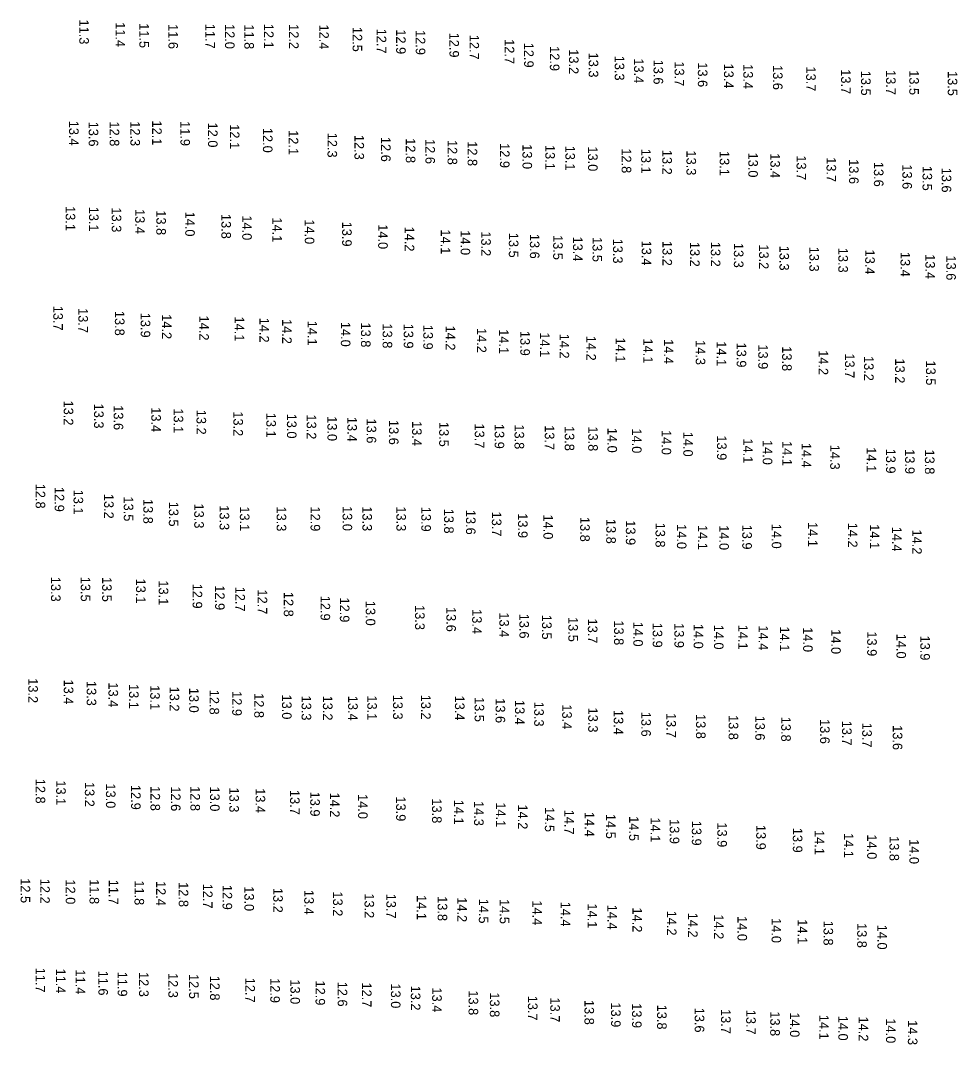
# Model space of a CAD drawing. Extents: x 988130 to 1132882, y 654656 to 841453.
# Drawn here: x 1109671 to 1110161, y 668547 to 669082 of the extents above; entities that cross this region are included whole.
import ezdxf

# ---------------------------------------------------------------- set-up
doc = ezdxf.new("R2010")
doc.units = 0
doc.layers.add('V-TOPO-SOUN', color=7, linetype='Continuous')

msp = doc.modelspace()

# ---------------------------------------------------------------- texts
at = {"layer": 'V-TOPO-SOUN'}
for s, p in [('11.3 ', (1109702.14, 669082.7)), ('11.4 ', (1109721.11, 669081.28)), ('11.5 ', (1109733.55, 669080.77)), ('11.6 ', (1109748.76, 669080.28)), ('11.7 ', (1109768.09, 669080.45)), ('12.0 ', (1109778.32, 669080.33)), ('11.8 ', (1109788.42, 669080.15)), ('12.1 ', (1109798.72, 669080.45)), ('12.2 ', (1109811.82, 669080.29)), ('12.4 ', (1109827.55, 669080.07)), ('12.5 ', (1109845.01, 669078.82)), ('12.7 ', (1109857.65, 669077.93)), ('12.9 ', (1109867.77, 669077.58)), ('12.9 ', (1109878.02, 669077.17)), ('12.9 ', (1109895.63, 669075.83)), ('12.7 ', (1109906.11, 669074.71)), ('12.7 ', (1109924.54, 669072.41)), ('12.9 ', (1109934.65, 669070.54)), ('12.9 ', (1109948.12, 669068.77)), ('13.2 ', (1109958.1, 669067.14)), ('13.3 ', (1109968.43, 669065.4)), ('13.3 ', (1109982.05, 669063.79)), ('13.4 ', (1109992.1, 669062.39)), ('13.6 ', (1110002.31, 669061.72)), ('13.7 ', (1110013.31, 669060.79)), ('13.6 ', (1110025.47, 669060.32)), ('13.4 ', (1110039.11, 669059.65)), ('13.4 ', (1110049.22, 669059.37)), ('13.6 ', (1110064.73, 669058.89)), ('13.7 ', (1110082.08, 669058.15)), ('13.7 ', (1110100.33, 669056.69)), ('13.5 ', (1110110.79, 669055.91)), ('13.7 ', (1110123.85, 669056.27)), ('13.5 ', (1110135.97, 669056.19)), ('13.5 ', (1110156.11, 669055.76)), ('13.4 ', (1109696.8, 669029.78)), ('13.6 ', (1109707.09, 669029.29)), ('12.8 ', (1109718.04, 669029.39)), ('12.3 ', (1109728.89, 669029.51)), ('12.1 ', (1109740.24, 669029.89)), ('11.9 ', (1109755.02, 669029.57)), ('12.0 ', (1109769.43, 669028.81)), ('12.1 ', (1109780.86, 669027.93)), ('12.0 ', (1109798.15, 669026.04)), ('12.1 ', (1109811.62, 669024.83)), ('12.3 ', (1109831.9, 669023.51)), ('12.3 ', (1109845.99, 669022.37)), ('12.6 ', (1109859.9, 669021.3)), ('12.8 ', (1109872.83, 669020.64)), ('12.6 ', (1109883.07, 669020.18)), ('12.8 ', (1109894.67, 669019.71)), ('12.8 ', (1109905.14, 669019.05)), ('12.9 ', (1109922.03, 669018.06)), ('13.0 ', (1109933.81, 669017.49)), ('13.1 ', (1109945.73, 669017.11)), ('13.1 ', (1109956.22, 669016.75)), ('13.0 ', (1109968.09, 669016.34)), ('12.8 ', (1109985.64, 669015.32)), ('13.1 ', (1109995.84, 669015.1)), ('13.2 ', (1110006.92, 669014.55)), ('13.3 ', (1110019.53, 669014.22)), ('13.1 ', (1110036.92, 669013.97)), ('13.0 ', (1110051.83, 669013.12)), ('13.4 ', (1110063.36, 669012.76)), ('13.7 ', (1110077.06, 669011.68)), ('13.7 ', (1110092.72, 669010.69)), ('13.6 ', (1110104.5, 669009.67)), ('13.6 ', (1110117.48, 669008.26)), ('13.6 ', (1110132.4, 669006.97)), ('13.5 ', (1110142.91, 669006.17)), ('13.6 ', (1110152.91, 669005.23)), ('13.1 ', (1109695.03, 668985.13)), ('13.1 ', (1109707.22, 668984.82)), ('13.3 ', (1109719.12, 668984.43)), ('13.4 ', (1109731.37, 668983.59)), ('13.8 ', (1109742.42, 668982.95)), ('14.0 ', (1109757.53, 668982.25)), ('13.8 ', (1109776.42, 668981.04)), ('14.0 ', (1109787.32, 668980.29)), ('14.1 ', (1109803.09, 668979.21)), ('14.0 ', (1109820.01, 668978.22)), ('13.9 ', (1109839.55, 668976.99)), ('14.0 ', (1109858.38, 668975.63)), ('14.2 ', (1109872.25, 668974.42)), ('14.1 ', (1109891.11, 668972.92)), ('14.0 ', (1109901.47, 668972.51)), ('13.2 ', (1109912.23, 668971.94)), ('13.5 ', (1109926.67, 668971.17)), ('13.6 ', (1109937.67, 668970.62)), ('13.5 ', (1109949.85, 668970.01)), ('13.4 ', (1109960.22, 668969.21)), ('13.5 ', (1109970.42, 668968.94)), ('13.3 ', (1109981.15, 668968.13)), ('13.4 ', (1109996.16, 668967.09)), ('13.2 ', (1110006.98, 668966.92)), ('13.2 ', (1110021.41, 668966.42)), ('13.2 ', (1110032.25, 668966.44)), ('13.3 ', (1110044.29, 668965.87)), ('13.2 ', (1110057.44, 668965.12)), ('13.3 ', (1110068.13, 668964.44)), ('13.3 ', (1110083.78, 668963.89)), ('13.3 ', (1110098.89, 668963.34)), ('13.4 ', (1110112.94, 668962.39)), ('13.4 ', (1110131.39, 668961.19)), ('13.4 ', (1110144.4, 668959.99)), ('13.6 ', (1110155.34, 668959.32)), ('13.7 ', (1109688.56, 668933.04)), ('13.7 ', (1109701.66, 668931.81)), ('13.8 ', (1109720.77, 668930.35)), ('13.9 ', (1109734.25, 668929.37)), ('14.2 ', (1109745.36, 668928.58)), ('14.2 ', (1109764.88, 668927.88)), ('14.1 ', (1109783.35, 668927.4)), ('14.2 ', (1109796.34, 668926.77)), ('14.2 ', (1109808.18, 668926.09)), ('14.1 ', (1109821.44, 668925.19)), ('14.0 ', (1109838.87, 668924.6)), ('13.8 ', (1109849.4, 668924.27)), ('13.8 ', (1109860.69, 668923.76)), ('13.9 ', (1109871.75, 668923.68)), ('13.9 ', (1109881.95, 668923.06)), ('14.2 ', (1109893.64, 668922.66)), ('14.2 ', (1109909.95, 668921.41)), ('14.1 ', (1109921.56, 668920.77)), ('13.9 ', (1109932.65, 668919.88)), ('14.1 ', (1109942.97, 668919.14)), ('14.2 ', (1109953.18, 668918.43)), ('14.2 ', (1109967.21, 668917.31)), ('14.1 ', (1109982.52, 668916.4)), ('14.1 ', (1109996.91, 668915.9)), ('14.4 ', (1110007.69, 668915.56)), ('14.3 ', (1110024.37, 668915.06)), ('14.1 ', (1110035.33, 668914.46)), ('13.9 ', (1110045.76, 668913.78)), ('13.9 ', (1110057.05, 668912.84)), ('13.8 ', (1110069.52, 668911.85)), ('14.2 ', (1110088.58, 668909.78)), ('13.7 ', (1110102.36, 668908.12)), ('13.2 ', (1110112.33, 668906.78)), ('13.2 ', (1110128.58, 668905.45)), ('13.5 ', (1110144.73, 668904.4)), ('13.2 ', (1109694.03, 668883.46)), ('13.3 ', (1109709.87, 668881.87)), ('13.6 ', (1109720.13, 668881.01)), ('13.4 ', (1109739.79, 668879.96)), ('13.1 ', (1109751.47, 668879.38)), ('13.2 ', (1109763.43, 668878.64)), ('13.2 ', (1109782.68, 668877.82)), ('13.1 ', (1109799.9, 668877.06)), ('13.0 ', (1109810.69, 668876.62)), ('13.2 ', (1109821.01, 668876.18)), ('13.0 ', (1109831.84, 668875.29)), ('13.4 ', (1109842.27, 668874.91)), ('13.6 ', (1109852.35, 668874.07)), ('13.6 ', (1109864.01, 668873.32)), ('13.4 ', (1109876.13, 668872.75)), ('13.5 ', (1109890.26, 668872.29)), ('13.7 ', (1109908.87, 668871.47)), ('13.9 ', (1109919.24, 668871.25)), ('13.8 ', (1109929.65, 668871.01)), ('13.7 ', (1109945.48, 668870.57)), ('13.8 ', (1109955.88, 668870.15)), ('13.8 ', (1109968.18, 668869.95)), ('14.0 ', (1109978.22, 668869.2)), ('14.0 ', (1109991.06, 668868.88)), ('14.0 ', (1110006.52, 668868.07)), ('14.0 ', (1110017.85, 668867.14)), ('13.9 ', (1110035.47, 668865.25)), ('14.1 ', (1110049.2, 668863.65)), ('14.0 ', (1110059.38, 668862.86)), ('14.1 ', (1110069.63, 668862.29)), ('14.4 ', (1110079.7, 668861.33)), ('14.3 ', (1110094.64, 668860.36)), ('14.1 ', (1110113.67, 668859.04)), ('13.9 ', (1110123.79, 668858.32)), ('13.9 ', (1110133.79, 668858.04)), ('13.8 ', (1110144.15, 668857.87)), ('12.8 ', (1109679.33, 668839.97)), ('12.9 ', (1109689.26, 668838.3)), ('13.1 ', (1109699.16, 668836.87)), ('13.2 ', (1109715.12, 668834.68)), ('13.5 ', (1109725.41, 668833.31)), ('13.8 ', (1109735.61, 668832.02)), ('13.5 ', (1109748.97, 668830.58)), ('13.3 ', (1109762.24, 668829.62)), ('13.3 ', (1109775.49, 668828.72)), ('13.1 ', (1109786.1, 668828.16)), ('13.3 ', (1109805.31, 668828.08)), ('12.9 ', (1109823.03, 668828.09)), ('13.0 ', (1109839.78, 668828.29)), ('13.3 ', (1109850.16, 668828.18)), ('13.3 ', (1109867.89, 668828.11)), ('13.9 ', (1109880.92, 668827.9)), ('13.8 ', (1109892.84, 668826.91)), ('13.6 ', (1109904.27, 668826.32)), ('13.7 ', (1109917.8, 668825.4)), ('13.9 ', (1109931.49, 668824.56)), ('14.0 ', (1109944.73, 668823.88)), ('13.8 ', (1109963.96, 668822.62)), ('13.8 ', (1109977.59, 668821.57)), ('13.9 ', (1109987.84, 668820.86)), ('13.8 ', (1110003.34, 668819.63)), ('14.0 ', (1110014.52, 668818.84)), ('14.1 ', (1110025.48, 668818.4)), ('14.0 ', (1110036.69, 668818.28)), ('13.9 ', (1110048.68, 668818.59)), ('14.0 ', (1110064.1, 668819.02)), ('14.1 ', (1110083.03, 668819.92)), ('14.2 ', (1110103.88, 668819.58)), ('14.1 ', (1110115.39, 668818.8)), ('14.4 ', (1110126.97, 668817.53)), ('14.2 ', (1110137.49, 668816.02)), ('13.3 ', (1109687.36, 668791.31)), ('13.5 ', (1109702.93, 668791.33)), ('13.5 ', (1109714.1, 668791.21)), ('13.1 ', (1109731.82, 668790.38)), ('13.1 ', (1109743.7, 668789.43)), ('12.9 ', (1109761.38, 668787.69)), ('12.9 ', (1109773.14, 668786.88)), ('12.7 ', (1109783.74, 668786.16)), ('12.7 ', (1109795.36, 668784.68)), ('12.8 ', (1109809.06, 668783.42)), ('12.9 ', (1109828.26, 668781.41)), ('12.9 ', (1109838.35, 668780.49)), ('13.0 ', (1109851.9, 668778.75)), ('13.3 ', (1109877.67, 668776.51)), ('13.6 ', (1109894.03, 668775.54)), ('13.4 ', (1109907.51, 668774.4)), ('13.4 ', (1109921.73, 668772.72)), ('13.6 ', (1109932.2, 668772.04)), ('13.5 ', (1109944.01, 668771.52)), ('13.5 ', (1109957.76, 668770.3)), ('13.7 ', (1109967.97, 668769.47)), ('13.8 ', (1109981.68, 668768.53)), ('14.0 ', (1109991.71, 668767.84)), ('13.9 ', (1110001.86, 668767.27)), ('13.9 ', (1110013.21, 668767.1)), ('14.0 ', (1110023.26, 668766.7)), ('14.0 ', (1110033.89, 668766.28)), ('14.1 ', (1110046.58, 668766.25)), ('14.4 ', (1110057.21, 668765.86)), ('14.1 ', (1110068.34, 668765.31)), ('14.0 ', (1110080.49, 668764.96)), ('14.0 ', (1110095.17, 668763.9)), ('13.9 ', (1110113.98, 668762.79)), ('14.0 ', (1110129.28, 668761.56)), ('13.9 ', (1110141.74, 668760.6)), ('13.2 ', (1109675.49, 668738.28)), ('13.4 ', (1109694.07, 668737.59)), ('13.3 ', (1109706.03, 668736.87)), ('13.4 ', (1109717.42, 668736.09)), ('13.1 ', (1109728.16, 668735.27)), ('13.1 ', (1109739.22, 668734.62)), ('13.2 ', (1109749.38, 668733.91)), ('13.0 ', (1109759.58, 668733.26)), ('12.8 ', (1109770.23, 668732.24)), ('12.9 ', (1109782.08, 668731.53)), ('12.8 ', (1109793.61, 668730.47)), ('13.0 ', (1109808.12, 668729.77)), ('13.3 ', (1109818.35, 668729.21)), ('13.2 ', (1109829.5, 668729.19)), ('13.4 ', (1109842.69, 668729.1)), ('13.1 ', (1109852.7, 668729.31)), ('13.3 ', (1109866.16, 668729.66)), ('13.2 ', (1109880.8, 668729.68)), ('13.4 ', (1109898.5, 668729.21)), ('13.5 ', (1109908.77, 668728.45)), ('13.6 ', (1109919.74, 668727.8)), ('13.4 ', (1109929.89, 668726.92)), ('13.3 ', (1109939.93, 668726.03)), ('13.4 ', (1109954.57, 668724.6)), ('13.3 ', (1109968.16, 668722.93)), ('13.4 ', (1109981.52, 668721.7)), ('13.6 ', (1109995.89, 668720.73)), ('13.7 ', (1110009.05, 668720.12)), ('13.8 ', (1110024.5, 668719.57)), ('13.8 ', (1110041.57, 668719.04)), ('13.6 ', (1110055.47, 668718.71)), ('13.8 ', (1110069.03, 668718.12)), ('13.6 ', (1110089.36, 668716.95)), ('13.7 ', (1110100.85, 668716.09)), ('13.7 ', (1110111.38, 668715.06)), ('13.6 ', (1110127.36, 668713.73)), ('12.8 ', (1109679.35, 668685.71)), ('13.1 ', (1109690.07, 668684.89)), ('13.2 ', (1109705.07, 668684.04)), ('13.0 ', (1109716.08, 668683.26)), ('12.9 ', (1109729.22, 668682.5)), ('12.8 ', (1109739.37, 668681.92)), ('12.6 ', (1109750.06, 668681.74)), ('12.8 ', (1109760.26, 668681.84)), ('13.0 ', (1109770.51, 668681.67)), ('13.3 ', (1109780.59, 668681.14)), ('13.4 ', (1109794.31, 668680.77)), ('13.7 ', (1109812.32, 668679.87)), ('13.9 ', (1109822.87, 668678.99)), ('14.2 ', (1109833.22, 668678.5)), ('14.0 ', (1109847.89, 668677.7)), ('13.9 ', (1109867.75, 668676.48)), ('13.8 ', (1109886.55, 668675.43)), ('14.1 ', (1109898.05, 668674.75)), ('14.3 ', (1109908.52, 668674.1)), ('14.1 ', (1109919.97, 668673.37)), ('14.2 ', (1109931.45, 668672.25)), ('14.5 ', (1109945.51, 668670.87)), ('14.7 ', (1109955.74, 668669.53)), ('14.4 ', (1109966.34, 668668.38)), ('14.5 ', (1109977.46, 668667.32)), ('14.5 ', (1109989.56, 668666.15)), ('14.1 ', (1110000.78, 668665.47)), ('13.9 ', (1110010.76, 668664.63)), ('13.9 ', (1110022.33, 668663.75)), ('13.9 ', (1110035.65, 668662.91)), ('13.9 ', (1110055.97, 668661.58)), ('13.9 ', (1110075.11, 668660.06)), ('14.1 ', (1110086.56, 668658.88)), ('14.1 ', (1110101.8, 668657.34)), ('14.0 ', (1110113.96, 668656.61)), ('13.8 ', (1110125.64, 668655.74)), ('14.0 ', (1110136.03, 668654.13)), ('12.5 ', (1109671.49, 668633.7)), ('12.2 ', (1109681.73, 668633.42)), ('12.0 ', (1109695.07, 668633.07)), ('11.8 ', (1109707.51, 668633.16)), ('11.7 ', (1109717.58, 668632.9)), ('11.8 ', (1109731.02, 668632.58)), ('12.4 ', (1109742.33, 668632.27)), ('12.8 ', (1109754.15, 668631.64)), ('12.7 ', (1109766.79, 668630.86)), ('12.9 ', (1109777.04, 668630.21)), ('13.0 ', (1109788.46, 668629.51)), ('13.2 ', (1109803.5, 668628.65)), ('13.4 ', (1109819.73, 668627.61)), ('13.2 ', (1109834.78, 668626.78)), ('13.2 ', (1109851.24, 668625.81)), ('13.7 ', (1109862.64, 668625.65)), ('14.1 ', (1109878.58, 668624.89)), ('13.8 ', (1109889.48, 668624.32)), ('14.2 ', (1109899.74, 668623.76)), ('14.5 ', (1109910.99, 668623.03)), ('14.5 ', (1109921.89, 668622.82)), ('14.4 ', (1109938.99, 668622.1)), ('14.4 ', (1109953.81, 668621.47)), ('14.1 ', (1109967.81, 668620.52)), ('14.4 ', (1109978.21, 668619.87)), ('14.2 ', (1109991.3, 668618.39)), ('14.2 ', (1110009.3, 668616.73)), ('14.2 ', (1110020.37, 668615.68)), ('14.2 ', (1110033.91, 668614.78)), ('14.0 ', (1110046.18, 668613.91)), ('14.0 ', (1110064, 668612.85)), ('14.1 ', (1110077.68, 668612.25)), ('13.8 ', (1110091.15, 668611.51)), ('13.8 ', (1110108.75, 668610.28)), ('14.0 ', (1110119.32, 668609.42)), ('11.7 ', (1109679.31, 668586.95)), ('11.4 ', (1109689.98, 668586.49)), ('11.4 ', (1109700.25, 668585.99)), ('11.6 ', (1109712.15, 668585.39)), ('11.9 ', (1109722.2, 668584.85)), ('12.3 ', (1109733.36, 668584.66)), ('12.3 ', (1109748.69, 668584.17)), ('12.5 ', (1109759.55, 668583.64)), ('12.8 ', (1109770.53, 668582.77)), ('12.7 ', (1109788.98, 668581.67)), ('12.9 ', (1109801.98, 668581.48)), ('13.0 ', (1109812.49, 668580.83)), ('12.9 ', (1109825.62, 668580.22)), ('12.6 ', (1109837.22, 668579.59)), ('12.7 ', (1109849.89, 668579.18)), ('13.0 ', (1109865.05, 668578.68)), ('13.2 ', (1109875.45, 668577.56)), ('13.4 ', (1109886.61, 668576.6)), ('13.8 ', (1109905.63, 668575.08)), ('13.8 ', (1109916.76, 668574.02)), ('13.7 ', (1109936.65, 668572.29)), ('13.7 ', (1109948.33, 668571.36)), ('13.8 ', (1109966.21, 668570.07)), ('13.9 ', (1109980.1, 668568.77)), ('13.9 ', (1109991.07, 668568.35)), ('13.8 ', (1110004.18, 668567.6)), ('13.6 ', (1110023.83, 668566.03)), ('13.7 ', (1110037.62, 668565.35)), ('13.7 ', (1110050.73, 668564.92)), ('13.8 ', (1110063.31, 668564.13)), ('14.0 ', (1110073.61, 668563.55)), ('14.1 ', (1110088.89, 668562.3)), ('14.0 ', (1110098.88, 668561.81)), ('14.2 ', (1110109.55, 668561.4)), ('14.0 ', (1110123.81, 668560.42)), ('14.3 ', (1110135.24, 668559.48))]:
    msp.add_text(s, height=5, rotation=270, dxfattribs=at).set_placement(p)

doc.saveas('drawing.dxf')
